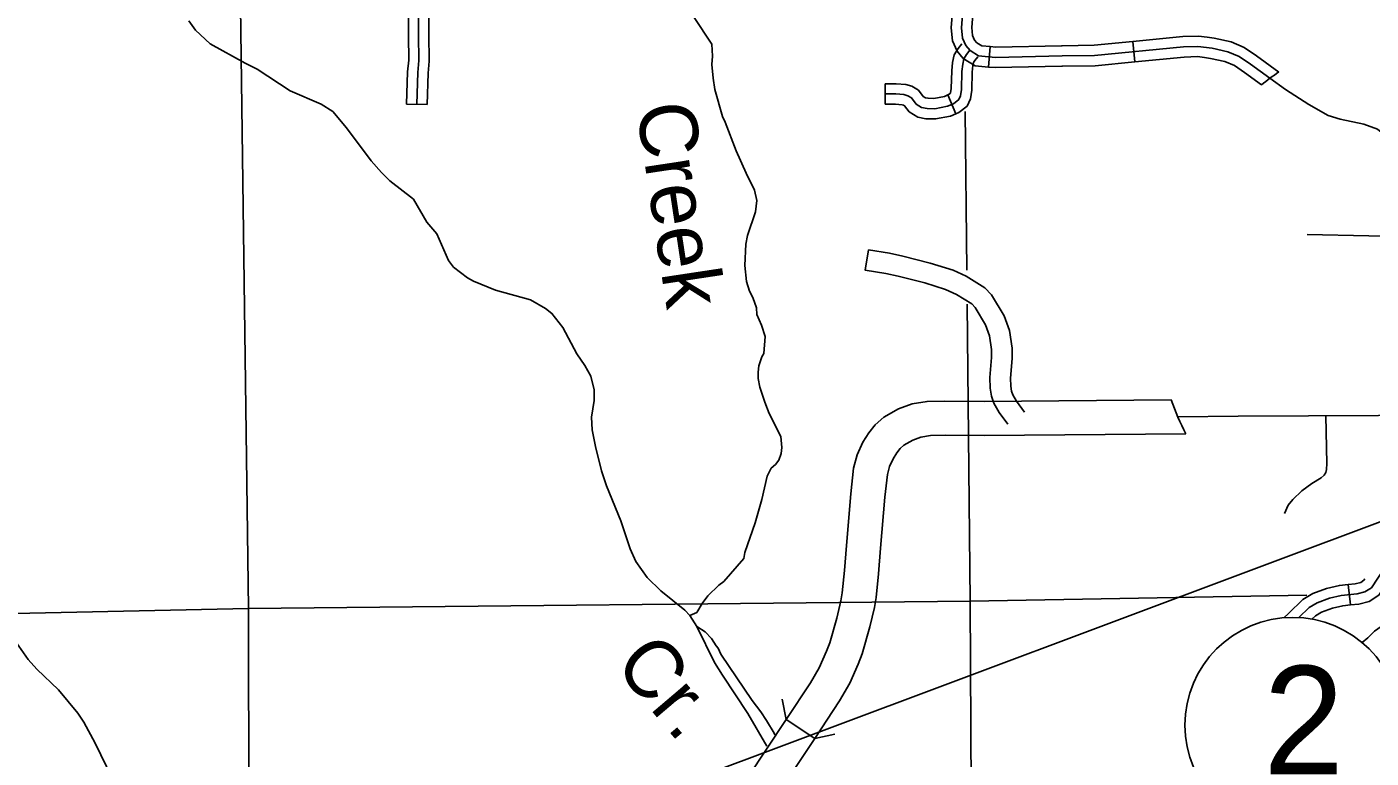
# Model space of a CAD drawing. Extents: x 1373862 to 1376999, y 1168398 to 1170455.
# Drawn here: x 1375214.1 to 1375410.3, y 1169087 to 1169193.7 of the extents above; entities that cross this region are included whole.
import ezdxf

# ---------------------------------------------------------------- set-up
doc = ezdxf.new("R2010")
doc.units = 0
for name, color, linetype in [('21', 7, 'Continuous'), ('Level 10', 7, 'Continuous'), ('Level 31', 7, 'Continuous'), ('Level 32', 7, 'Continuous'), ('Level 35', 7, 'Continuous'), ('Level 37', 7, 'Continuous'), ('Level 45', 7, 'Continuous'), ('Level 46', 7, 'Continuous'), ('Level 5', 7, 'Continuous'), ('R_Draft', 7, 'Continuous')]:
    doc.layers.add(name, color=color, linetype=linetype)

msp = doc.modelspace()

# ---------------------------------------------------------------- linework, layer by layer
at = {"layer": '21'}
msp.add_circle((1375398.88, 1169091.75), 15.74, dxfattribs=at)
at = {"layer": 'Level 10'}
msp.add_line((1375329.12, 1169089.84), (1375324.95, 1169092.61), dxfattribs=at)
for points in [[(1375324.95, 1169092.61), (1375328.49, 1169097.94), (1375329.75, 1169100.15), (1375330.82, 1169102.58), (1375331.3, 1169103.77), (1375332.33, 1169107.38), (1375332.94, 1169109.93), (1375333.14, 1169111.05), (1375333.46, 1169114.31), (1375333.74, 1169118), (1375334.37, 1169125.5), (1375334.79, 1169129.25), (1375335.3, 1169131.19), (1375336.14, 1169133.04), (1375337.02, 1169134.41), (1375337.95, 1169135.58), (1375339.19, 1169136.69), (1375341.34, 1169137.92), (1375343.31, 1169138.63), (1375345.51, 1169139.01), (1375348.11, 1169139.06), (1375353.85, 1169139.01), (1375381.13, 1169139.24)], [(1375421.63, 1169137.01), (1375390.91, 1169136.83), (1375382.1, 1169136.75)], [(1375383.26, 1169134.26), (1375353.85, 1169134.01), (1375348.14, 1169134.06), (1375345.99, 1169134.02), (1375344.59, 1169133.78), (1375343.45, 1169133.37), (1375342.13, 1169132.61), (1375341.6, 1169132.14), (1375341.1, 1169131.5), (1375340.54, 1169130.64), (1375340.02, 1169129.51), (1375339.72, 1169128.34), (1375339.34, 1169125.01), (1375338.72, 1169117.6), (1375338.44, 1169113.87), (1375338.09, 1169110.38), (1375337.84, 1169108.93), (1375337.17, 1169106.11), (1375336.04, 1169102.16), (1375335.44, 1169100.65), (1375334.22, 1169097.89), (1375332.75, 1169095.31), (1375329.12, 1169089.84)], [(1375324.95, 1169092.61), (1375319.29, 1169084.09)], [(1375329.12, 1169089.84), (1375323.46, 1169081.32)]]:
    msp.add_lwpolyline(points, dxfattribs=at)
msp.add_arc((1375420.03, 1169152.96), 41.25, 199.4198, 206.9529, dxfattribs=at)
at = {"layer": 'Level 31'}
for p, q in [((1375354.46, 1169187.8), (1375354.73, 1169190.79)), ((1375375.83, 1169188.56), (1375375.54, 1169191.55))]:
    msp.add_line(p, q, dxfattribs=at)
for points in [[(1375349.33, 1169197.13), (1375349.32, 1169197.19), (1375349.01, 1169193.51), (1375349.22, 1169191.61), (1375349.88, 1169190.13), (1375350.79, 1169189.05), (1375352.54, 1169187.97), (1375354.46, 1169187.8)], [(1375395.54, 1169186.16), (1375392.7, 1169188.22), (1375391.06, 1169189.32), (1375389.4, 1169190.03), (1375387.12, 1169190.54), (1375385.03, 1169190.82), (1375382.91, 1169190.76), (1375369.95, 1169189.49), (1375365.24, 1169189.41), (1375355.48, 1169189.21), (1375353.02, 1169189.44), (1375351.78, 1169190.2), (1375351.16, 1169190.93), (1375350.68, 1169192), (1375350.51, 1169193.53), (1375350.83, 1169197.25)], [(1375354.73, 1169190.79), (1375353.51, 1169190.9), (1375352.77, 1169191.35), (1375352.44, 1169191.74), (1375352.15, 1169192.4), (1375352.02, 1169193.55), (1375352.34, 1169197.31), (1375352.29, 1169197.61)], [(1375375.54, 1169191.55), (1375382.82, 1169192.26), (1375385.11, 1169192.32), (1375386.4, 1169192.15)], [(1375365.12, 1169190.91), (1375355.54, 1169190.71), (1375354.73, 1169190.79)], [(1375375.54, 1169191.55), (1375369.87, 1169190.99), (1375365.21, 1169190.91), (1375365.12, 1169190.91)], [(1375386.4, 1169192.15), (1375387.38, 1169192.01), (1375389.86, 1169191.46), (1375391.78, 1169190.65), (1375393.56, 1169189.45), (1375396.84, 1169187.07)], [(1375375.83, 1169188.56), (1375370.04, 1169187.99), (1375365.27, 1169187.91), (1375365.18, 1169187.91)], [(1375386, 1169189.17), (1375384.95, 1169189.32), (1375383.01, 1169189.26), (1375375.83, 1169188.56)], [(1375394.3, 1169185.21), (1375391.84, 1169186.99), (1375390.35, 1169188), (1375388.94, 1169188.59), (1375386.85, 1169189.06), (1375386, 1169189.17)], [(1375365.18, 1169187.91), (1375355.43, 1169187.71), (1375354.46, 1169187.8)], [(1375395.54, 1169186.16), (1375397.83, 1169184.5), (1375401.22, 1169182.35), (1375404.04, 1169180.74), (1375405.79, 1169180.21), (1375409.23, 1169179.45), (1375411.26, 1169178.74), (1375412.33, 1169177.87), (1375412.78, 1169176.85), (1375413.01, 1169175.47), (1375413.72, 1169166.88), (1375413.98, 1169161.81), (1375414.35, 1169145.38), (1375414.27, 1169136.93)]]:
    msp.add_lwpolyline(points, dxfattribs=at)
msp.add_arc((1375420.04, 1169152.95), 41.27, 124.2151, 128.5864, dxfattribs=at)
at = {"layer": 'Level 32'}
for p, q in [((1375339.38, 1169182.37), (1375339.38, 1169185.37)), ((1375349.72, 1169180.96), (1375348.56, 1169183.73)), ((1375406.97, 1169112.29), (1375407.29, 1169109.31))]:
    msp.add_line(p, q, dxfattribs=at)
for points in [[(1375348.56, 1169183.73), (1375348.6, 1169183.75), (1375348.92, 1169184.01), (1375348.95, 1169184.05), (1375349.04, 1169184.67), (1375349.1, 1169187.24), (1375349.23, 1169188.44), (1375349.44, 1169189.56), (1375350.03, 1169190.5), (1375350.59, 1169191.19)], [(1375339.38, 1169183.87), (1375340.94, 1169183.87), (1375342.13, 1169183.78), (1375342.68, 1169183.61), (1375343.23, 1169183.29), (1375343.93, 1169182.39), (1375344.71, 1169181.9), (1375345.5, 1169181.75), (1375346.63, 1169181.72), (1375348.48, 1169182.07), (1375349.38, 1169182.45), (1375350.13, 1169183.06), (1375350.39, 1169183.61), (1375350.54, 1169184.54), (1375350.6, 1169187.15), (1375350.71, 1169188.22), (1375350.86, 1169189), (1375351.25, 1169189.63), (1375351.75, 1169190.24)], [(1375349.72, 1169180.96), (1375350.16, 1169181.15), (1375351.34, 1169182.1), (1375351.84, 1169183.16), (1375352.04, 1169184.4), (1375352.1, 1169187.05), (1375352.2, 1169188), (1375352.28, 1169188.45), (1375352.47, 1169188.75), (1375352.91, 1169189.29)], [(1375339.38, 1169185.37), (1375341, 1169185.37), (1375342.42, 1169185.26), (1375343.29, 1169184.99), (1375344.24, 1169184.44), (1375344.95, 1169183.52), (1375345.27, 1169183.32), (1375345.65, 1169183.25), (1375346.51, 1169183.23), (1375348.05, 1169183.52), (1375348.56, 1169183.73)], [(1375339.38, 1169182.37), (1375340.89, 1169182.37), (1375341.85, 1169182.3), (1375342.07, 1169182.23), (1375342.23, 1169182.14), (1375342.91, 1169181.26), (1375344.16, 1169180.47), (1375345.34, 1169180.25), (1375346.75, 1169180.22), (1375348.91, 1169180.63), (1375349.72, 1169180.96)], [(1375403.72, 1169136.9), (1375403.83, 1169129.94), (1375403.8, 1169129.05), (1375403.71, 1169128.63), (1375403.48, 1169128.26), (1375403.01, 1169127.86), (1375401.66, 1169127.03), (1375400.22, 1169125.96), (1375398.86, 1169124.7), (1375398.19, 1169123.89), (1375397.65, 1169122.65)], [(1375420.37, 1169137), (1375420.33, 1169131.75), (1375420.37, 1169127.3), (1375420.15, 1169126.18), (1375419.76, 1169125.39), (1375414.98, 1169118.87), (1375410.34, 1169111.82), (1375409.41, 1169111.21), (1375408.26, 1169110.92), (1375405.92, 1169110.67), (1375404.23, 1169110.28), (1375402.44, 1169109.63), (1375401.25, 1169108.91), (1375399.77, 1169107.45)], [(1375406.97, 1169112.29), (1375405.67, 1169112.15), (1375403.81, 1169111.72), (1375401.79, 1169110.99), (1375400.32, 1169110.1), (1375398.27, 1169108.08), (1375397.57, 1169107.43)], [(1375409.39, 1169113.1), (1375409.26, 1169112.91), (1375408.8, 1169112.6), (1375407.99, 1169112.4), (1375406.97, 1169112.29)], [(1375412.52, 1169112.4), (1375411.42, 1169110.74), (1375410.02, 1169109.82), (1375408.52, 1169109.44), (1375407.29, 1169109.31)], [(1375407.29, 1169109.31), (1375406.17, 1169109.19), (1375404.66, 1169108.83), (1375403.08, 1169108.27), (1375402.18, 1169107.72), (1375401.68, 1169107.23)]]:
    msp.add_lwpolyline(points, dxfattribs=at)
at = {"layer": 'Level 35'}
for points in [[(1375304.41, 1169201.87), (1375304.78, 1169200.75), (1375305.29, 1169199.64), (1375306.14, 1169198.09), (1375306.91, 1169197.08), (1375307.84, 1169196.31), (1375308.55, 1169195.98), (1375310.39, 1169195.59), (1375311.42, 1169195.16), (1375314.12, 1169191.13), (1375314.2, 1169189.37), (1375314.12, 1169188.15), (1375314.27, 1169186.17), (1375314.52, 1169184.51), (1375315.66, 1169180.56), (1375316.04, 1169179.76)], [(1375237.78, 1169194.54), (1375238.74, 1169193.19), (1375240.91, 1169191.2), (1375245.99, 1169188.35), (1375247.73, 1169187.49), (1375252.57, 1169184.32), (1375257.1, 1169182.39), (1375258.81, 1169181.31), (1375260.79, 1169178.95), (1375264.38, 1169174.1), (1375265.89, 1169172.42), (1375267.1, 1169171.19), (1375270.58, 1169168.5), (1375272.51, 1169165.16), (1375273.96, 1169163.46), (1375275.66, 1169159.56), (1375276.41, 1169158.59), (1375278.45, 1169157.02), (1375279.34, 1169156.53), (1375282.54, 1169155.22), (1375287.64, 1169153.81), (1375289.84, 1169152.56), (1375290.77, 1169151.85), (1375292.34, 1169149.81), (1375294.39, 1169145.94), (1375295.56, 1169144.25), (1375296.46, 1169142.7), (1375296.95, 1169140.72), (1375296.92, 1169139.14), (1375296.53, 1169136.73), (1375296.64, 1169134.85), (1375297.14, 1169132.43), (1375298.01, 1169128.88), (1375298.71, 1169126.68), (1375300.8, 1169121.56), (1375302.18, 1169117.51), (1375302.99, 1169115.64), (1375304.65, 1169113.3), (1375306.64, 1169111.35), (1375310.14, 1169108.52), (1375310.89, 1169107.79), (1375311.91, 1169106.14), (1375314.49, 1169100.91), (1375315.64, 1169099.04), (1375319.36, 1169093.47), (1375322.14, 1169088.7)], [(1375316.04, 1169179.76), (1375317.65, 1169175.57), (1375319.1, 1169172.33), (1375320.3, 1169169.83), (1375320.66, 1169168.33), (1375320.46, 1169166.66), (1375319.3, 1169163.22), (1375319.08, 1169161.95), (1375318.92, 1169158.86), (1375319.14, 1169156.52), (1375319.58, 1169155.11), (1375320.07, 1169154.17), (1375320.62, 1169152.64), (1375320.65, 1169151.71), (1375321.34, 1169150.11), (1375321.89, 1169148.47), (1375321.67, 1169146.01)], [(1375321.67, 1169146.01), (1375321.39, 1169145.51), (1375320.95, 1169144.18), (1375320.84, 1169143.29), (1375320.88, 1169142.37), (1375321.08, 1169141.09), (1375321.83, 1169138.88), (1375322.45, 1169137.25), (1375324.18, 1169133.89), (1375324.33, 1169132.26), (1375324.2, 1169131.4), (1375323.88, 1169130.43), (1375323.37, 1169129.78), (1375322.75, 1169129.25), (1375322.19, 1169128.12), (1375321.38, 1169124.7), (1375320.4, 1169121.3), (1375318.92, 1169116.97), (1375318.76, 1169116.06), (1375315.87, 1169112.75), (1375315.14, 1169112.18), (1375313.52, 1169110.63), (1375312.7, 1169109.52), (1375311.9, 1169108.18), (1375310.89, 1169107.79)], [(1375423.38, 1169114.02), (1375421.8, 1169112.83), (1375420.64, 1169112.36), (1375419.99, 1169112.11), (1375419.38, 1169111.83), (1375418.77, 1169111.54), (1375418.04, 1169111.13), (1375417.03, 1169110.48), (1375415.33, 1169109.16), (1375414.21, 1169108.13), (1375413.29, 1169107.47), (1375411.76, 1169106.15), (1375410.81, 1169105.46), (1375409.84, 1169104.5), (1375408.98, 1169103.81)], [(1375311.91, 1169106.14), (1375313.14, 1169105.38), (1375314.04, 1169104.41), (1375314.71, 1169103.34), (1375315.02, 1169103.02), (1375315.43, 1169102.12), (1375319.97, 1169095.34), (1375321.26, 1169093.69), (1375322.06, 1169092.46), (1375323.2, 1169090.6), (1375323.29, 1169090.36)], [(1375211.27, 1169105.7), (1375214.35, 1169101.36), (1375215.61, 1169099.94), (1375218.74, 1169096.94), (1375221.57, 1169093.51), (1375222.43, 1169092.2), (1375224.13, 1169089.14), (1375226.59, 1169084.05), (1375227.03, 1169081.75), (1375227.3, 1169079.57), (1375226.7, 1169072.93), (1375225.16, 1169066.59), (1375224.66, 1169065.34), (1375224.42, 1169064.01), (1375224.34, 1169060.89), (1375224.76, 1169058.05)]]:
    msp.add_lwpolyline(points, dxfattribs=at)
at = {"layer": 'Level 37'}
for points in [[(1375324.95, 1169092.61), (1375324.36, 1169095.55)], [(1375332.06, 1169090.44), (1375329.12, 1169089.84)]]:
    msp.add_lwpolyline(points, dxfattribs=at)
at = {"layer": 'Level 45'}
msp.add_line((1375272.55, 1169182.32), (1375269.55, 1169182.4), dxfattribs=at)
for points in [[(1375271.05, 1169182.36), (1375271.18, 1169187.01), (1375271.36, 1169188.73), (1375271.36, 1169189.82), (1375271.31, 1169191.36), (1375271.31, 1169197.94), (1375271.36, 1169205.67), (1375271.27, 1169215.58)], [(1375269.81, 1169192.91), (1375269.81, 1169197.95), (1375269.85, 1169203.48)], [(1375272.81, 1169192.91), (1375272.81, 1169197.94), (1375272.85, 1169203.46)], [(1375269.55, 1169182.4), (1375269.68, 1169187.11), (1375269.86, 1169188.8), (1375269.86, 1169189.8), (1375269.81, 1169191.34), (1375269.81, 1169192.91)], [(1375272.55, 1169182.32), (1375272.68, 1169186.92), (1375272.86, 1169188.65), (1375272.86, 1169189.84), (1375272.81, 1169191.38), (1375272.81, 1169192.91)], [(1375400.99, 1169163.35), (1375418.99, 1169162.99), (1375419.53, 1169162.81), (1375419.75, 1169162.6), (1375419.96, 1169162.06), (1375420.09, 1169155.37)]]:
    msp.add_lwpolyline(points, dxfattribs=at)
at = {"layer": 'Level 46'}
for points in [[(1375336.96, 1169161.11), (1375336.49, 1169158.15), (1375339.47, 1169157.68), (1375341.27, 1169157.28), (1375345.16, 1169156.3), (1375348.22, 1169155.35), (1375349.78, 1169154.61), (1375352.02, 1169153.23), (1375352.51, 1169152.73), (1375354.04, 1169150.16), (1375354.64, 1169148.58), (1375354.93, 1169146.56), (1375354.93, 1169145.39), (1375354.68, 1169142.5), (1375354.72, 1169140.94), (1375354.91, 1169139.78), (1375355.27, 1169138.73), (1375356.04, 1169137.38), (1375357.3, 1169135.67)], [(1375336.96, 1169161.11), (1375340.03, 1169160.63), (1375341.96, 1169160.2), (1375345.98, 1169159.19), (1375349.31, 1169158.15), (1375351.21, 1169157.26), (1375353.93, 1169155.58), (1375354.91, 1169154.55), (1375356.75, 1169151.47), (1375357.56, 1169149.34), (1375357.93, 1169146.77), (1375357.93, 1169145.26), (1375357.68, 1169142.41), (1375357.71, 1169141.23), (1375357.83, 1169140.52), (1375358.02, 1169139.97), (1375358.56, 1169139.02), (1375359.72, 1169137.44)]]:
    msp.add_lwpolyline(points, dxfattribs=at)
at = {"layer": 'Level 5'}
for points in [[(1375245.06, 1169215.03), (1375246.49, 1169108.8)], [(1375351.09, 1169181.3), (1375351.31, 1169158.18)], [(1375351.36, 1169153.21), (1375351.78, 1169109.85)], [(1375400.95, 1169110.74), (1375351.78, 1169109.85)], [(1375246.49, 1169108.8), (1375141.63, 1169106.55)], [(1375351.78, 1169109.85), (1375246.49, 1169108.8)], [(1375246.49, 1169108.8), (1375246.51, 1169078.96), (1375246.66, 1169056.36)], [(1375351.78, 1169109.85), (1375352.08, 1169054.37)]]:
    msp.add_lwpolyline(points, dxfattribs=at)
at = {"layer": 'R_Draft'}
msp.add_line((1375430.86, 1169128.62), (1374608.59, 1168820.86), dxfattribs=at)

# ---------------------------------------------------------------- texts
at = {"layer": '21'}
msp.add_text('2', height=15.85, dxfattribs=at).set_placement((1375394.58, 1169084.57))
at = {"layer": 'Level 35'}
for s, rotation, p in [('Creek', 278.5994, (1375303.03, 1169182.08)), ('Cr.', 310.3483, (1375299.65, 1169100.47))]:
    msp.add_text(s, height=8.448, rotation=rotation, dxfattribs=at).set_placement(p)

doc.saveas('drawing.dxf')
